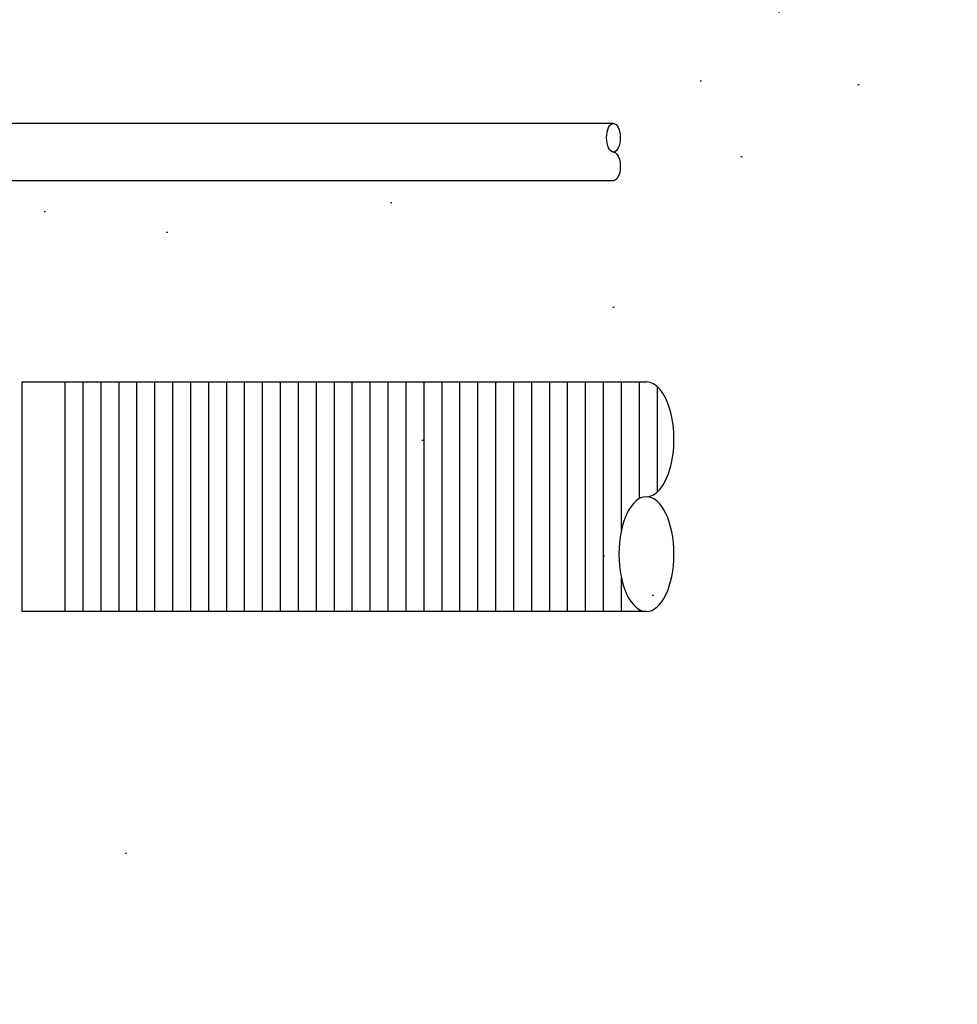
# Model space of a CAD drawing. Extents: x -285 to 5863, y 308 to 3178.
# Tile 424 of 622: x 1896 to 1912, y 920 to 937. Entities that reach past the tile are written whole.
import ezdxf

# ---------------------------------------------------------------- set-up
doc = ezdxf.new("R2010")
doc.units = 0
doc.header["$MEASUREMENT"] = 0
doc.header["$PDSIZE"] = 1
doc.layers.get('DEFPOINTS').update_dxf_attribs({"linetype": 'CONTINUOUS'})
for name, color, linetype in [('BOARDER-TXT', 2, 'CONTINUOUS'), ('CONDUIT', 2, 'CONTINUOUS'), ('DIM', 3, 'CONTINUOUS'), ('PEAGRAVEL-HATCH', 3, 'CONTINUOUS')]:
    doc.layers.add(name, color=color, linetype=linetype)
doc.styles.add('SIMPLEX', font='simplex')
doc.dimstyles.new('DIM64', dxfattribs={"dimscale": 64, "dimtxt": 0.09375, "dimasz": 0.09375, "dimexe": 0.0625, "dimexo": 0.0625, "dimgap": 0.046875, "dimtad": 1, "dimdec": 4, "dimzin": 3, "dimdsep": 46, "dimlunit": 4, "dimtxsty": 'SIMPLEX', "dimcen": 0, "dimclrd": 256, "dimclre": 256, "dimclrt": 256, "dimadec": 0, "dimazin": 0, "dimtfac": 1, "dimtdec": 4, "dimtmove": 0, "dimatfit": 3, "dimfxl": 1, "dimfrac": 2, "dimtolj": 1, "dimtzin": 0, "dimarcsym": 0})

# ---------------------------------------------------------------- blocks, each defined once
blk = doc.blocks.new('*D10')
at = {"layer": 'DEFPOINTS', "color": 0, "transparency": 16777216}
for p in [(2160.15, 984.015), (2172.802, 984.015), (1906.632, 917.523)]:
    blk.add_point(p, dxfattribs=at)
at = {"layer": 'DIM', "lineweight": -2, "transparency": 16777216}
for p, q in [((2164.15, 984.015), (2176.802, 984.015)), ((2172.802, 923.523), (2172.802, 978.015)), ((1910.632, 917.523), (2176.802, 917.523))]:
    blk.add_line(p, q, dxfattribs=at)
at = {"layer": 'DIM', "transparency": 16777216}
for points in [[(2171.802, 978.015), (2173.802, 978.015), (2172.802, 984.015)], [(2171.802, 923.523), (2173.802, 923.523), (2172.802, 917.523)]]:
    blk.add_solid(points, dxfattribs=at)
at = {"layer": 'DIM', "transparency": 16777216, "insert": (2166.231, 950.769), "char_height": 6, "attachment_point": 5, "rotation": 90, "style": 'SIMPLEX'}
blk.add_mtext('\\A1;60"', dxfattribs=at)
blk = doc.blocks.new('*D13')
at = {"layer": 'DEFPOINTS', "color": 0, "transparency": 16777216}
for p in [(1368.547, 978.296), (2031.773, 978.015), (1368.547, 700.523)]:
    blk.add_point(p, dxfattribs=at)
at = {"layer": 'DIM', "lineweight": -2, "transparency": 16777216}
for p, q in [((1368.547, 974.296), (1368.547, 696.523)), ((2031.773, 974.015), (2031.773, 696.523)), ((2025.773, 700.523), (1374.547, 700.523))]:
    blk.add_line(p, q, dxfattribs=at)
at = {"layer": 'DIM', "transparency": 16777216}
for points in [[(1374.547, 701.523), (1374.547, 699.523), (1368.547, 700.523)], [(2025.773, 701.523), (2025.773, 699.523), (2031.773, 700.523)]]:
    blk.add_solid(points, dxfattribs=at)
at = {"layer": 'DIM', "transparency": 16777216, "insert": (1700.16, 708.095), "char_height": 6, "attachment_point": 5, "style": 'SIMPLEX'}
blk.add_mtext('\\A1;55\'-3 1/4" (F.V. TANK SLAB)', dxfattribs=at)

msp = doc.modelspace()

# ---------------------------------------------------------------- hatches: boundary and pattern name
at = {"layer": 'BOARDER-TXT'}
h = msp.add_hatch(dxfattribs=at)
h.set_pattern_fill('ANSI31', color=256, scale=2.5, angle=225)
h.set_pattern_definition([(270, (1197.23675, 4240.32382), (0.3125, -7e-17), [])])
h.paths.add_polyline_path([(1907.14842, 928.73847), (1907.15834, 928.73378), (1907.1534, 928.73634)])
h.paths.add_polyline_path([(1907.16821, 926.79318), (1907.15834, 926.78805), (1907.1633, 926.7904)])
h.paths.add_polyline_path([(1907.18778, 926.80475), (1907.17802, 926.79875), (1907.18293, 926.80153)])
h.paths.add_polyline_path([(1907.14842, 926.78336), (1907.13845, 926.77911), (1907.14345, 926.78101)])
h.paths.add_polyline_path([(1907.0678, 928.76001), (1907.07795, 928.75889), (1907.07288, 928.75967)])
h.paths.add_polyline_path([(1907.12844, 926.7753), (1907.1184, 926.77193), (1907.12344, 926.77339)])
h.paths.add_polyline_path([(1907.0881, 928.75731), (1907.09822, 928.75529), (1907.09317, 928.75652)])
h.paths.add_polyline_path([(1907.10832, 926.76901), (1907.09822, 926.76654), (1907.10329, 926.76755)])
h.paths.add_polyline_path([(1907.10832, 928.75281), (1907.1184, 928.74989), (1907.11338, 928.75158)])
h.paths.add_polyline_path([(1907.0881, 926.76452), (1907.07795, 926.76294), (1907.08303, 926.7635)])
h.paths.add_polyline_path([(1907.12844, 928.74653), (1907.13845, 928.74272), (1907.13347, 928.74485)])
h.paths.add_polyline_path([(1896.80794, 926.76091), (1907.04746, 926.76091), (1907.03729, 926.76114), (1907.02712, 926.76181), (1907.01696, 926.76294), (1907.00682, 926.76452), (1906.99669, 926.76654), (1906.98659, 926.76901), (1906.97652, 926.77193), (1906.96647, 926.7753), (1906.95647, 926.77911), (1906.9465, 926.78336), (1906.93658, 926.78805), (1906.92671, 926.79318), (1906.91689, 926.79875), (1906.90714, 926.80475), (1906.89744, 926.81118), (1906.88782, 926.81804), (1906.87826, 926.82532), (1906.86878, 926.83302), (1906.85939, 926.84115), (1906.85007, 926.84968), (1906.84085, 926.85863), (1906.83172, 926.86799), (1906.82269, 926.87774), (1906.81375, 926.8879), (1906.80493, 926.89845), (1906.79621, 926.90938), (1906.78761, 926.9207), (1906.77912, 926.9324), (1906.77075, 926.94448), (1906.76251, 926.95692), (1906.7544, 926.96972), (1906.74641, 926.98288), (1906.73857, 926.99639), (1906.73086, 927.01024), (1906.7233, 927.02443), (1906.71588, 927.03896), (1906.70861, 927.05381), (1906.7015, 927.06897), (1906.69454, 927.08445), (1906.68774, 927.10024), (1906.6811, 927.11632), (1906.67462, 927.13269), (1906.66832, 927.14935), (1906.66218, 927.16628), (1906.65622, 927.18348), (1906.65044, 927.20094), (1906.64483, 927.21865), (1906.6394, 927.23661), (1906.63416, 927.2548), (1906.62911, 927.27322), (1906.62424, 927.29186), (1906.61957, 927.31071), (1906.61508, 927.32976), (1906.6108, 927.34901), (1906.60671, 927.36845), (1906.60281, 927.38806), (1906.59912, 927.40784), (1906.59563, 927.42777), (1906.59234, 927.44786), (1906.58926, 927.46809), (1906.58639, 927.48845), (1906.58372, 927.50893), (1906.58126, 927.52953), (1906.57901, 927.55023), (1906.57698, 927.57103), (1906.57515, 927.59191), (1906.57354, 927.61287), (1906.57214, 927.6339), (1906.57095, 927.65498), (1906.56998, 927.67611), (1906.56923, 927.69728), (1906.56869, 927.71847), (1906.56837, 927.73969), (1906.56826, 927.76091), (1906.56837, 927.78214), (1906.56869, 927.80335), (1906.56923, 927.82455), (1906.56998, 927.84572), (1906.57095, 927.86685), (1906.57214, 927.88793), (1906.57354, 927.90896), (1906.57515, 927.92991), (1906.57698, 927.9508), (1906.57901, 927.97159), (1906.58126, 927.99229), (1906.58372, 928.01289), (1906.58639, 928.03337), (1906.58926, 928.05374), (1906.59234, 928.07396), (1906.59563, 928.09405), (1906.59912, 928.11399), (1906.60281, 928.13377), (1906.60671, 928.15338), (1906.6108, 928.17281), (1906.61508, 928.19206), (1906.61957, 928.21112), (1906.62424, 928.22997), (1906.62911, 928.24861), (1906.63416, 928.26703), (1906.6394, 928.28522), (1906.64483, 928.30318), (1906.65044, 928.32089), (1906.65622, 928.33835), (1906.66218, 928.35555), (1906.66832, 928.37248), (1906.67462, 928.38913), (1906.6811, 928.40551), (1906.68774, 928.42159), (1906.69454, 928.43737), (1906.7015, 928.45285), (1906.70861, 928.46802), (1906.71588, 928.48287), (1906.7233, 928.49739), (1906.73086, 928.51159), (1906.73857, 928.52544), (1906.74641, 928.53895), (1906.7544, 928.55211), (1906.76251, 928.56491), (1906.77075, 928.57735), (1906.77912, 928.58942), (1906.78761, 928.60112), (1906.79621, 928.61244), (1906.80493, 928.62338), (1906.81375, 928.63393), (1906.82269, 928.64408), (1906.83172, 928.65384), (1906.84085, 928.66319), (1906.85007, 928.67214), (1906.85939, 928.68068), (1906.86878, 928.6888), (1906.87826, 928.69651), (1906.88782, 928.70379), (1906.89744, 928.71065), (1906.90714, 928.71708), (1906.91689, 928.72308), (1906.92671, 928.72865), (1906.93658, 928.73378), (1906.9465, 928.73847), (1906.95647, 928.74272), (1906.96647, 928.74653), (1906.97652, 928.74989), (1906.98659, 928.75281), (1906.99669, 928.75529), (1907.00682, 928.75731), (1907.01696, 928.75889), (1907.02712, 928.76001), (1907.03729, 928.76069), (1907.04746, 928.76091), (1907.05763, 928.76069), (1907.05763, 928.76069), (1907.08303, 928.7635), (1907.10329, 928.76755), (1907.12344, 928.77339), (1907.14345, 928.78101), (1907.1633, 928.7904), (1907.18293, 928.80153), (1907.19747, 928.81118), (1907.2071, 928.81804), (1907.21665, 928.82532), (1907.22613, 928.83302), (1907.23553, 928.84115), (1907.24484, 928.84968), (1907.25407, 928.85863), (1907.2632, 928.86799), (1907.27223, 928.87774), (1907.28116, 928.8879), (1907.28999, 928.89845), (1907.29871, 928.90938), (1907.30731, 928.9207), (1907.3158, 928.9324), (1907.32416, 928.94448), (1907.33241, 928.95692), (1907.34052, 928.96972), (1907.3485, 928.98288), (1907.35635, 928.99639), (1907.36405, 929.01024), (1907.37162, 929.02443), (1907.37904, 929.03896), (1907.3863, 929.05381), (1907.39342, 929.06897), (1907.40038, 929.08445), (1907.40718, 929.10024), (1907.41382, 929.11632), (1907.42029, 929.13269), (1907.4266, 929.14935), (1907.43273, 929.16628), (1907.4387, 929.18348), (1907.44448, 929.20094), (1907.45009, 929.21865), (1907.45551, 929.23661), (1907.46075, 929.2548), (1907.46581, 929.27322), (1907.47067, 929.29186), (1907.47535, 929.31071), (1907.47983, 929.32976), (1907.48412, 929.34901), (1907.48821, 929.36845), (1907.4921, 929.38806), (1907.4958, 929.40784), (1907.49929, 929.42777), (1907.50257, 929.44786), (1907.50565, 929.46809), (1907.50853, 929.48845), (1907.5112, 929.50893), (1907.51365, 929.52953), (1907.5159, 929.55023), (1907.51794, 929.57103), (1907.51977, 929.59191), (1907.52138, 929.61287), (1907.52278, 929.6339), (1907.52396, 929.65498), (1907.52493, 929.67611), (1907.52569, 929.69728), (1907.52623, 929.71847), (1907.52655, 929.73969), (1907.52666, 929.76091), (1907.52655, 929.78214), (1907.52623, 929.80335), (1907.52569, 929.82455), (1907.52493, 929.84572), (1907.52396, 929.86685), (1907.52278, 929.88793), (1907.52138, 929.90896), (1907.51977, 929.92991), (1907.51794, 929.9508), (1907.5159, 929.97159), (1907.51365, 929.99229), (1907.5112, 930.01289), (1907.50853, 930.03337), (1907.50565, 930.05374), (1907.50257, 930.07396), (1907.49929, 930.09405), (1907.4958, 930.11399), (1907.4921, 930.13377), (1907.48821, 930.15338), (1907.48412, 930.17281), (1907.47983, 930.19206), (1907.47535, 930.21112), (1907.47067, 930.22997), (1907.46581, 930.24861), (1907.46075, 930.26703), (1907.45551, 930.28522), (1907.45009, 930.30318), (1907.44448, 930.32089), (1907.4387, 930.33835), (1907.43273, 930.35555), (1907.4266, 930.37248), (1907.42029, 930.38913), (1907.41382, 930.40551), (1907.40718, 930.42159), (1907.40038, 930.43737), (1907.39342, 930.45285), (1907.3863, 930.46802), (1907.37904, 930.48287), (1907.37162, 930.49739), (1907.36405, 930.51159), (1907.35635, 930.52544), (1907.3485, 930.53895), (1907.34052, 930.55211), (1907.33241, 930.56491), (1907.32416, 930.57735), (1907.3158, 930.58942), (1907.30731, 930.60112), (1907.29871, 930.61244), (1907.28999, 930.62338), (1907.28116, 930.63393), (1907.27223, 930.64408), (1907.2632, 930.65384), (1907.25407, 930.66319), (1907.24484, 930.67214), (1907.23553, 930.68068), (1907.22613, 930.6888), (1907.21665, 930.69651), (1907.2071, 930.70379), (1907.19747, 930.71065), (1907.18778, 930.71708), (1907.17802, 930.72308), (1907.16821, 930.72865), (1907.1534, 930.73634), (1907.13347, 930.74485), (1907.11338, 930.75158), (1907.09317, 930.75652), (1907.07288, 930.75967), (1907.05424, 930.76091), (1896.80794, 930.76091)])
h.paths.add_polyline_path([(1907.05763, 926.76114), (1907.04746, 926.76091), (1907.05967, 926.76091), (1907.0678, 926.76181)])
at = {"layer": 'PEAGRAVEL-HATCH'}
h = msp.add_hatch(dxfattribs=at)
h.set_pattern_fill('AR-SAND', color=256, scale=7.5, style=0)
h.set_pattern_definition([(37.5, (1889.872, 854.523), (-0.47245, 14.4512), [0, -11.4, 0, -12.75, 0, -12.1875]), (7.5, (1889.872, 854.523), (13.2733, 21.166), [0, -6.15, 0, -10.275, 0, -3.9375]), (327.5, (1880.647, 854.523), (23.3561, 0.0424), [0, -3.75, 0, -13.5, 0, -17.625]), (317.5, (1880.647, 854.523), (22.546, 6.5826), [0, -1.875, 0, -8.85, 0, -10.125])])
edge = h.paths.add_edge_path()
edge.add_line((1987.33799, 978.01471), (1896.9817, 978.01471))
edge.add_line((1896.9817, 978.01471), (1896.9817, 976.75093))
edge.add_line((1896.9817, 976.75093), (1896.96718, 973.7036))
edge.add_line((1896.96718, 973.7036), (1892.83605, 973.7036))
edge.add_line((1892.83605, 973.7036), (1892.83605, 930.05404))
edge.add_line((1892.83605, 930.05404), (1890.12181, 930.05404))
edge.add_arc((1890.77101, 930.05404), 0.6492, 180, 270)
edge.add_line((1890.77101, 929.40484), (1890.77101, 929.05328))
edge.add_line((1890.77101, 929.05328), (1893.58221, 929.05328))
edge.add_arc((1893.58221, 923.05328), 6, 0, 90, ccw=False)
edge.add_line((1899.58221, 923.05328), (1899.58221, 915.52328))
edge.add_line((1899.58221, 915.52328), (1900.62181, 915.52328))
edge.add_line((1900.62181, 915.52328), (1901.62181, 917.52328))
edge.add_line((1901.62181, 917.52328), (1906.62181, 917.52328))
edge.add_line((1906.62181, 917.52328), (1907.62181, 915.52328))
edge.add_line((1907.62181, 915.52328), (1912.15783, 915.52328))
edge.add_arc((1909.30536, 854.52328), 61.06666, 0, 87.3226925, ccw=False)
edge.add_line((1970.37201, 854.52328), (1972.12819, 854.52328))
edge.add_line((1972.12819, 854.52328), (1997.52254, 946.07721))
edge.add_line((1997.52254, 946.07721), (1987.33799, 946.07721))
edge.add_line((1987.33799, 946.07721), (1987.33799, 978.01471))
h = msp.add_hatch(dxfattribs=at)
h.set_pattern_fill('AR-SAND', color=256, scale=7.5, style=0)
h.set_pattern_definition([(37.5, (1486.785, 921.773), (-0.47245, 14.45118), [0, -11.4, 0, -12.75, 0, -12.1875]), (7.5, (1486.785, 921.773), (13.2733, 21.1661), [0, -6.15, 0, -10.275, 0, -3.9375]), (327.5, (1477.56, 921.773), (23.35606, 0.04244), [0, -3.75, 0, -13.5, 0, -17.625]), (317.5, (1477.56, 921.773), (22.54595, 6.5826), [0, -1.875, 0, -8.85, 0, -10.125])])
edge = h.paths.add_edge_path()
edge.add_arc((1893.08605, 942.27096), 0.25, 180, 270, ccw=False)
edge.add_line((1892.83605, 942.27096), (1892.83605, 943.80737))
edge.add_line((1892.83605, 943.80737), (1892.96951, 943.80737))
edge.add_arc((1892.96951, 944.05737), 0.25, 270, 360)
edge.add_line((1893.21951, 944.05737), (1893.21951, 944.45572))
edge.add_line((1893.21951, 944.45572), (1893.95604, 945.77096))
edge.add_line((1893.95604, 945.77096), (1909.22265, 945.77096))
edge.add_line((1909.22265, 945.77096), (1909.22265, 921.77328))
edge.add_line((1909.22265, 921.77328), (1892.83605, 921.77328))
edge.add_line((1892.83605, 921.77328), (1892.83605, 922.77328))
edge.add_arc((1893.08605, 922.77328), 0.25, 450, 540, ccw=False)
edge.add_line((1893.08605, 923.02328), (1893.08605, 926.03839))
edge.add_line((1893.08605, 926.03839), (1893.57877, 926.03839))
edge.add_line((1893.57877, 926.03839), (1893.57877, 927.27589))
edge.add_line((1893.57877, 927.27589), (1894.5998, 927.27589))
edge.add_line((1894.5998, 927.27589), (1894.5998, 927.33776))
edge.add_line((1894.5998, 927.33776), (1894.66168, 927.33776))
edge.add_line((1894.66168, 927.33776), (1894.66168, 927.31796))
edge.add_line((1894.66168, 927.31796), (1895.15668, 927.31796))
edge.add_line((1895.15668, 927.31796), (1895.21855, 927.33776))
edge.add_line((1895.21855, 927.33776), (1895.21855, 927.27589))
edge.add_line((1895.21855, 927.27589), (1895.3423, 927.27589))
edge.add_line((1895.3423, 927.27589), (1895.3423, 927.33776))
edge.add_line((1895.3423, 927.33776), (1895.40418, 927.33776))
edge.add_line((1895.40418, 927.33776), (1895.40418, 927.31796))
edge.add_line((1895.40418, 927.31796), (1895.89918, 927.31796))
edge.add_line((1895.89918, 927.31796), (1895.96105, 927.33776))
edge.add_line((1895.96105, 927.33776), (1895.96105, 927.27589))
edge.add_line((1895.96105, 927.27589), (1896.0848, 927.27589))
edge.add_line((1896.0848, 927.27589), (1896.0848, 927.5962))
edge.add_line((1896.0848, 927.5962), (1906.5024, 927.5962))
edge.add_ellipse((1906.47242, 928.1912), major_axis=(0, -0.595), ratio=0.47920074, start_angle=0, end_angle=180)
edge.add_ellipse((1906.47242, 929.3812), major_axis=(0, -0.595), ratio=0.47920074, start_angle=360, end_angle=540)
edge.add_line((1906.47242, 929.9762), (1896.0848, 929.9762))
edge.add_line((1896.0848, 929.9762), (1896.0848, 930.29651))
edge.add_line((1896.0848, 930.29651), (1895.94868, 930.29651))
edge.add_line((1895.94868, 930.29651), (1895.94868, 930.47011))
edge.add_arc((1895.91714, 930.4704), 0.03154, 359.475065, 449.475065)
edge.add_line((1895.91743, 930.50193), (1895.89881, 930.50193))
edge.add_arc((1895.89881, 930.51756), 0.01563, 192.597034, 270.001719, ccw=False)
edge.add_arc((1895.65168, 930.46233), 0.2376, 372.596693, 527.403287)
edge.add_arc((1895.40417, 930.51399), 0.01563, 245.297664, 360.598358, ccw=False)
edge.add_arc((1895.38622, 930.4704), 0.03154, 428.760647, 539.475065)
edge.add_line((1895.35468, 930.47068), (1895.35468, 930.29651))
edge.add_line((1895.35468, 930.29651), (1895.20618, 930.29651))
edge.add_line((1895.20618, 930.29651), (1895.20618, 930.47011))
edge.add_arc((1895.17464, 930.4704), 0.03154, 359.475065, 449.475065)
edge.add_line((1895.17493, 930.50193), (1895.15631, 930.50193))
edge.add_arc((1895.15631, 930.51756), 0.01563, 192.597034, 270.001719, ccw=False)
edge.add_arc((1894.90918, 930.46233), 0.2376, 372.596693, 527.403287)
edge.add_arc((1894.66167, 930.51399), 0.01562, 245.297664, 360.598358, ccw=False)
edge.add_arc((1894.64372, 930.4704), 0.03154, 428.760647, 539.475065)
edge.add_line((1894.61218, 930.47068), (1894.61218, 930.29651))
edge.add_line((1894.61218, 930.29651), (1893.57877, 930.29651))
edge.add_line((1893.57877, 930.29651), (1893.57877, 931.53401))
edge.add_line((1893.57877, 931.53401), (1893.08605, 931.53401))
edge.add_line((1893.08605, 931.53401), (1893.08605, 932.52282))
edge.add_line((1893.08605, 932.52282), (1893.7048, 932.52282))
edge.add_line((1893.7048, 932.52282), (1893.7048, 933.42001))
edge.add_line((1893.7048, 933.42001), (1893.82855, 933.42001))
edge.add_line((1893.82855, 933.42001), (1893.82855, 933.8329))
edge.add_line((1893.82855, 933.8329), (1894.33919, 933.8686))
edge.add_line((1894.33919, 933.8686), (1894.33919, 933.93048))
edge.add_line((1894.33919, 933.93048), (1894.40107, 933.93048))
edge.add_line((1894.40107, 933.93048), (1894.40107, 933.91464))
edge.add_line((1894.40107, 933.91464), (1894.89607, 933.91464))
edge.add_line((1894.89607, 933.91464), (1894.95794, 933.93048))
edge.add_line((1894.95794, 933.93048), (1894.95794, 933.8686))
edge.add_line((1894.95794, 933.8686), (1895.08169, 933.8686))
edge.add_line((1895.08169, 933.8686), (1895.08169, 934.26579))
edge.add_line((1895.08169, 934.26579), (1906.49191, 934.26579))
edge.add_ellipse((1906.47242, 934.51579), major_axis=(0, -0.25), ratio=0.47920074, start_angle=0, end_angle=180)
edge.add_ellipse((1906.47242, 935.01579), major_axis=(0, 0.25), ratio=0.47920074, start_angle=180, end_angle=360, ccw=False)
edge.add_ellipse((1906.47242, 935.01579), major_axis=(0, 0.25), ratio=0.47920074, start_angle=0, end_angle=180, ccw=False)
edge.add_line((1906.45293, 935.26579), (1895.08169, 935.26579))
edge.add_line((1895.08169, 935.26579), (1895.08169, 935.66298))
edge.add_line((1895.08169, 935.66298), (1894.94557, 935.66298))
edge.add_line((1894.94557, 935.66298), (1894.94557, 935.83262))
edge.add_arc((1894.91403, 935.8329), 0.03154, 359.474206, 449.474206)
edge.add_line((1894.91432, 935.86444), (1894.89508, 935.86444))
edge.add_arc((1894.89508, 935.87929), 0.01485, 192.455957, 270, ccw=False)
edge.add_arc((1894.64857, 935.82484), 0.2376, 372.455849, 527.544228)
edge.add_arc((1894.40173, 935.87536), 0.01485, 243.214271, 362.825341, ccw=False)
edge.add_arc((1894.38311, 935.8329), 0.03154, 427.777182, 539.474578)
edge.add_line((1894.35157, 935.83319), (1894.35157, 935.66211))
edge.add_line((1894.35157, 935.66211), (1893.82855, 935.69869))
edge.add_line((1893.82855, 935.69869), (1893.82855, 936.11157))
edge.add_line((1893.82855, 936.11157), (1893.7048, 936.11157))
edge.add_line((1893.7048, 936.11157), (1893.7048, 937.00876))
edge.add_line((1893.7048, 937.00876), (1893.08605, 937.00876))
edge.add_line((1893.08605, 937.00876), (1893.08605, 942.02096))

# ---------------------------------------------------------------- linework, layer by layer
at = {"layer": 'BOARDER-TXT'}
msp.add_lwpolyline([(1907.04746, 926.76091), (1896.17471, 926.76091), (1896.17471, 930.76091), (1907.04746, 930.76091)], dxfattribs=at)
at = {"layer": 'CONDUIT'}
for p, q in [((1906.47242, 935.26579), (1895.08169, 935.26579)), ((1906.47242, 934.26579), (1895.08169, 934.26579))]:
    msp.add_line(p, q, dxfattribs=at)
msp.add_ellipse((1906.47242, 935.01579), major_axis=(0, 0.25), ratio=0.47920074, dxfattribs=at)
at = {"layer": 'CONDUIT', "extrusion": (0, 0, -1)}
msp.add_ellipse((1906.47242, 934.51579), major_axis=(0, -0.25), ratio=0.47920074, start_param=3.14159265, end_param=6.28318531, dxfattribs=at)
at = {"layer": 'CONDUIT'}
msp.add_ellipse((1907.04746, 929.76091), major_axis=(0, 1), ratio=0.47920074, start_param=3.14159265, end_param=6.28318531, dxfattribs=at)
at = {"layer": 'CONDUIT', "extrusion": (0, 0, -1)}
msp.add_ellipse((1907.04746, 927.76091), major_axis=(0, -1), ratio=0.47920074, dxfattribs=at)

# ---------------------------------------------------------------- dimensions: what is measured, and where the dimension line sits
at = {"layer": 'DIM'}
for base, p1, p2, angle, text, picture, middle in [((2172.80205, 984.01471), (1906.63193, 917.52328), (2160.15016, 984.01471), 90, '60"', '*D10', (2166.23062, 950.769)), ((1368.54722, 700.52328), (2031.77254, 978.01471), (1368.54722, 978.29596), 180, '<> (F.V. TANK SLAB)', '*D13', (1700.15988, 708.09471))]:
    dim = msp.add_linear_dim(base=base, p1=p1, p2=p2, angle=angle, text=text, dimstyle='DIM64', dxfattribs=at)
    dim.commit()
    dim.dimension.update_dxf_attribs({"geometry": picture, "text_midpoint": middle})

doc.saveas('drawing.dxf')
